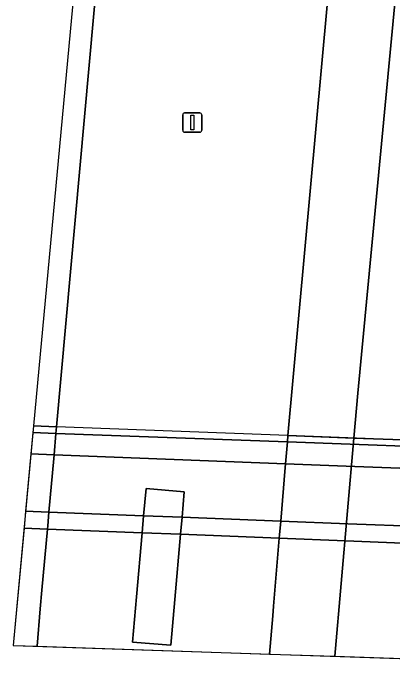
# Model space of a CAD drawing. Extents: x 161928 to 163071, y 386474 to 387428.
# Drawn here: x 161927.69 to 161947.34, y 386519.19 to 386553.29 of the extents above; entities that cross this region are included whole.
import ezdxf

# ---------------------------------------------------------------- set-up
doc = ezdxf.new("R2010")
doc.units = 0
for name, color, linetype in [('IMGEO_Berm_groen', 7, 'Continuous'), ('IMGEO_Dek', 7, 'Continuous'), ('IMGEO_Fietspad_gesloten', 7, 'Continuous'), ('IMGEO_Lichtmast', 7, 'Continuous'), ('IMGEO_Muur', 7, 'Continuous'), ('IMGEO_Pijler', 7, 'Continuous'), ('IMGEO_Rijbaan_regionaal_gesloten', 7, 'Continuous'), ('IMGEO_Verkeerseiland_gesloten', 7, 'Continuous'), ('IMGEO_Voetpad_gesloten', 7, 'Continuous')]:
    doc.layers.add(name, color=color, linetype=linetype)

msp = doc.modelspace()

# ---------------------------------------------------------------- linework, layer by layer
at = {"layer": 'IMGEO_Berm_groen'}
msp.add_lwpolyline([(161934.298, 386580.219), (161929.937, 386531.879), (161929.907, 386531.538), (161929.808, 386530.431), (161929.79, 386530.23), (161929.544, 386527.464), (161929.481, 386526.759), (161929.466, 386526.586), (161929.183, 386523.416), (161929.098, 386522.458), (161928.926, 386520.522), (161940.962, 386520.115), (161941.126, 386522.085), (161941.168, 386522.586), (161941.462, 386526.108), (161941.477, 386526.282), (161941.536, 386526.994), (161941.768, 386529.767), (161941.785, 386529.964), (161941.88, 386531.096), (161941.907, 386531.424), (161945.107, 386566.558)], dxfattribs=at)
msp.add_lwpolyline([(161936.548, 386528.508), (161936.433, 386527.194), (161936.356, 386526.312), (161936.06, 386522.94), (161935.852, 386520.567), (161933.87, 386520.735), (161934.075, 386523.077), (161934.366, 386526.391), (161934.443, 386527.272), (161934.566, 386528.676)], close=True, dxfattribs=at)
at = {"layer": 'IMGEO_Dek'}
msp.add_lwpolyline([(161928.749, 386531.924), (161927.693, 386520.564), (161968.189, 386519.194), (161968.314, 386520.705), (161968.697, 386525.04), (161968.775, 386525.93), (161969.037, 386528.91), (161969.141, 386530.089), (161969.162, 386530.389), (161960.44, 386530.72), (161960.009, 386530.737), (161952.113, 386531.036), (161941.907, 386531.424), (161929.937, 386531.879)], close=True, dxfattribs=at)
at = {"layer": 'IMGEO_Fietspad_gesloten'}
msp.add_lwpolyline([(161928.339, 386527.511), (161929.544, 386527.464), (161934.443, 386527.272), (161936.433, 386527.194), (161941.536, 386526.994), (161945.003, 386526.859), (161948.787, 386526.71), (161951.777, 386526.593), (161952.949, 386526.547), (161954.938, 386526.469), (161959.622, 386526.286), (161960.043, 386526.27), (161967.698, 386525.97), (161968.775, 386525.93), (161969.037, 386528.91), (161967.961, 386528.944), (161960.308, 386529.242), (161959.881, 386529.259), (161952.002, 386529.566), (161949.094, 386529.679), (161945.369, 386529.824), (161941.785, 386529.964), (161929.808, 386530.431), (161928.615, 386530.478)], close=True, dxfattribs=at)
at = {"layer": 'IMGEO_Lichtmast'}
for p, q in [((161936.563, 386548.127), (161937.353, 386548.127)), ((161937.353, 386548.127), (161936.563, 386548.127)), ((161936.463, 386547.227), (161936.463, 386548.027)), ((161936.463, 386548.027), (161936.463, 386547.227)), ((161937.453, 386548.027), (161937.453, 386547.227)), ((161937.453, 386547.227), (161937.453, 386548.027)), ((161937.353, 386547.127), (161936.563, 386547.127)), ((161936.563, 386547.127), (161937.353, 386547.127))]:
    msp.add_line(p, q, dxfattribs=at)
msp.add_lwpolyline([(161936.883, 386548.002), (161937.033, 386548.002), (161937.033, 386547.252), (161936.883, 386547.252), (161936.883, 386548.002)], dxfattribs=at)
for centre, start, end in [((161936.563, 386548.027), 90, 180), ((161936.563, 386548.027), 90, 180), ((161937.353, 386548.027), 0, 90), ((161937.353, 386548.027), 360, 90), ((161936.563, 386547.227), 180, 270), ((161936.563, 386547.227), 180, 270), ((161937.353, 386547.227), 270, 0), ((161937.353, 386547.227), 270, 0)]:
    msp.add_arc(centre, 0.1, start, end, dxfattribs=at)
at = {"layer": 'IMGEO_Muur'}
msp.add_lwpolyline([(161928.717, 386531.582), (161929.907, 386531.538), (161941.88, 386531.096), (161952.089, 386530.719), (161959.982, 386530.427), (161960.413, 386530.411), (161968.065, 386530.129), (161969.141, 386530.089), (161969.162, 386530.389), (161960.44, 386530.72), (161960.009, 386530.737), (161952.113, 386531.036), (161941.907, 386531.424), (161929.937, 386531.879), (161928.749, 386531.924)], close=True, dxfattribs=at)
at = {"layer": 'IMGEO_Pijler'}
msp.add_lwpolyline([(161936.356, 386526.312), (161936.433, 386527.194), (161936.548, 386528.508), (161934.566, 386528.676), (161934.443, 386527.272), (161934.366, 386526.391), (161934.075, 386523.077), (161933.87, 386520.735), (161935.852, 386520.567), (161936.06, 386522.94)], close=True, dxfattribs=at)
at = {"layer": 'IMGEO_Rijbaan_regionaal_gesloten'}
for points in [[(161928.749, 386531.924), (161929.937, 386531.879), (161934.298, 386580.219), (161940.878, 386644.971), (161946.754, 386700.217), (161952.285, 386750), (161957.198, 386794.248), (161977.058, 386973.104), (161980.16, 387000), (161985.65, 387049.083), (161983.673, 387049.28), (161959.612, 386832.977), (161940.62, 386659.585), (161938.388, 386635.586), (161935.094, 386600.16)], [(161972.435, 386792.338), (161984.427, 386899.765), (161995.601, 387000.147), (162000.892, 387047.542), (161997.606, 387047.891), (161994.104, 387017.005), (161992.176, 387000), (161983.933, 386925.263), (161978.27, 386876.664), (161975.047, 386846.144), (161972.992, 386827.508), (161969.178, 386792.92), (161964.445, 386750), (161959.153, 386702.875), (161958.808, 386699.805), (161954.623, 386661.189), (161946.624, 386581.642), (161945.107, 386566.558), (161941.907, 386531.424), (161945.326, 386531.294), (161945.53, 386533.621), (161952.774, 386609.984), (161961.616, 386696.605), (161966.123, 386736.258)], [(161976.129, 386793.271), (161983.664, 386860.163), (161994.441, 386956.609), (161999.349, 387000.588), (162004.52, 387047.158), (162000.892, 387047.542), (161995.601, 387000.147), (161984.427, 386899.765), (161972.435, 386792.338), (161966.123, 386736.258), (161961.616, 386696.605), (161952.774, 386609.984), (161945.53, 386533.621), (161945.326, 386531.294), (161948.86, 386531.16), (161949.012, 386532.874), (161955.82, 386605.473), (161963.038, 386676.606), (161966.601, 386708.203), (161970.597, 386743.824), (161971.645, 386753.437)], [(161927.693, 386520.564), (161928.926, 386520.522), (161929.098, 386522.458), (161929.183, 386523.416), (161929.466, 386526.586), (161929.481, 386526.759), (161929.544, 386527.464), (161929.79, 386530.23), (161929.808, 386530.431), (161929.907, 386531.538), (161929.937, 386531.879), (161928.749, 386531.924)], [(161940.962, 386520.115), (161944.337, 386520.001), (161945.326, 386531.294), (161941.907, 386531.424), (161941.88, 386531.096), (161941.785, 386529.964), (161941.768, 386529.767), (161941.536, 386526.994), (161941.477, 386526.282), (161941.462, 386526.108), (161941.168, 386522.586), (161941.126, 386522.085)], [(161944.337, 386520.001), (161947.865, 386519.882), (161948.86, 386531.16), (161945.326, 386531.294)], [(161928.257, 386526.634), (161927.693, 386520.564), (161968.189, 386519.194), (161968.314, 386520.705), (161968.697, 386525.04), (161966.736, 386525.103), (161959.964, 386525.372), (161959.544, 386525.389), (161954.857, 386525.576), (161952.868, 386525.655), (161951.71, 386525.701), (161948.695, 386525.821), (161944.894, 386525.972), (161941.462, 386526.108), (161936.356, 386526.312), (161934.366, 386526.391), (161929.466, 386526.586)]]:
    msp.add_lwpolyline(points, close=True, dxfattribs=at)
at = {"layer": 'IMGEO_Verkeerseiland_gesloten'}
msp.add_lwpolyline([(161948.787, 386526.71), (161945.003, 386526.859), (161941.536, 386526.994), (161936.433, 386527.194), (161934.443, 386527.272), (161929.544, 386527.464), (161928.339, 386527.511), (161928.257, 386526.634), (161929.466, 386526.586), (161934.366, 386526.391), (161936.356, 386526.312), (161941.462, 386526.108), (161944.894, 386525.972), (161948.695, 386525.821)], dxfattribs=at)
at = {"layer": 'IMGEO_Voetpad_gesloten'}
msp.add_lwpolyline([(161928.615, 386530.478), (161929.808, 386530.431), (161941.785, 386529.964), (161945.369, 386529.824), (161949.094, 386529.679), (161952.002, 386529.566), (161959.881, 386529.259), (161960.308, 386529.242), (161967.961, 386528.944), (161969.037, 386528.91), (161969.141, 386530.089), (161968.065, 386530.129), (161960.413, 386530.411), (161959.982, 386530.427), (161952.089, 386530.719), (161941.88, 386531.096), (161929.907, 386531.538), (161928.717, 386531.582)], close=True, dxfattribs=at)

doc.saveas('drawing.dxf')
